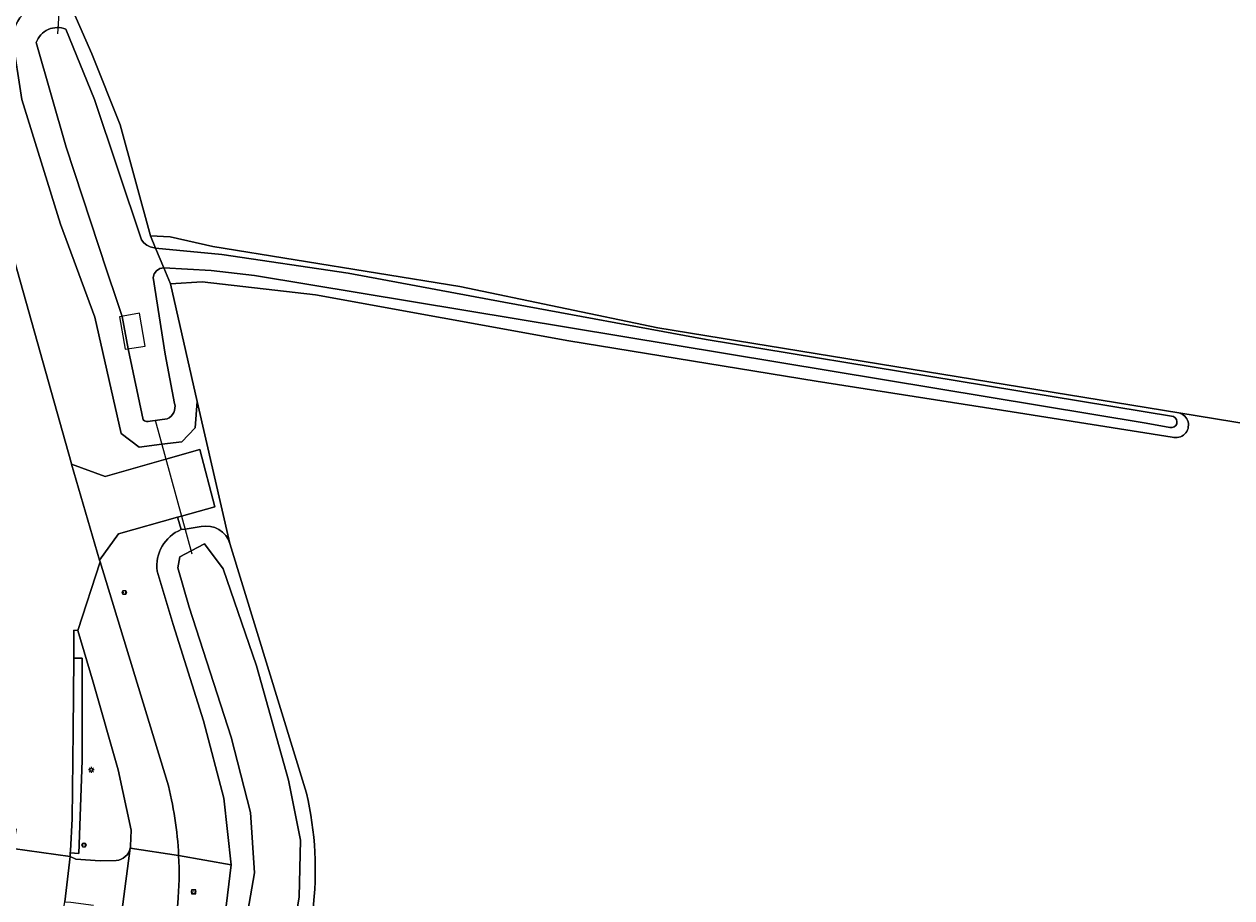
# Model space of a CAD drawing. Header units: metres. Extents: x 149984 to 156489, y 469398 to 478068.
# Tile 687 of 854: x 155307 to 155392, y 471445 to 471506. Entities that reach past the tile are written whole.
import ezdxf
from ezdxf.enums import TextEntityAlignment as Align

# ---------------------------------------------------------------- set-up
doc = ezdxf.new("R2010")
doc.units = ezdxf.units.M
doc.header["$LTSCALE"] = 0.75
for name, color, linetype, lineweight in [('B-WE-GR-GRAS-GV', 252, 'Continuous', 13), ('B-WE-GR-GROENVOORZIENING-GV', 252, 'Continuous', 18), ('B-WE-IE-MEUBILAIR-S', 252, 'Continuous', 25), ('B-WE-KW-KUNSTWERK_DUIKER-G', 6, 'Continuous', 18), ('B-WE-KW-KUNSTWERK_STEIGER-GV', 6, 'Continuous', 18), ('B-WE-OG-TERREIN_OEVER-GV', 252, 'Continuous', 18), ('B-WE-OG-WATER-GV', 252, 'Continuous', 18), ('B-WE-OG-WEG-GV', 252, 'Continuous', 18), ('B-WE-VH-GESLOTENVERHARDING-GV', 252, 'Continuous', 18), ('B-WE-VH-GESLOTENVERHARDING_ASFALT-GV', 252, 'Continuous', 18), ('B-WE-VH-HALFVERHARDING-GV', 252, 'Continuous', 18), ('B-WE-VH-OPENVERHARDING_BETONSTRAATSTEEN-GV', 252, 'Continuous', 18)]:
    doc.layers.add(name, color=color, linetype=linetype, lineweight=lineweight)
doc.styles.add('NLCS-ISO', font='NLCS-ISO.ttf')

# ---------------------------------------------------------------- blocks, each defined once
blk = doc.blocks.new('SIE-MEUBILAIR_BORD_VERKEER-SO')
blk.add_lwpolyline([(-0.5625, -0.5625), (0.5625, -0.5625), (0.5625, 0.5625), (-0.5625, 0.5625)], close=True)
at = {"style": 'NLCS-ISO'}
blk.add_text('vb', height=0.75, dxfattribs=at).set_placement((0, 0), align=Align.MIDDLE_CENTER)
blk = doc.blocks.new('SIE-MEUBILAIR_BORD_WEGWIJZER-SO')
blk.add_lwpolyline([(-0.75, -0.75), (0.75, -0.75), (0.75, 0.75), (-0.75, 0.75)], close=True)
at = {"style": 'NLCS-ISO'}
blk.add_text('ww', height=0.75, dxfattribs=at).set_placement((0, 0.125), align=Align.MIDDLE_CENTER)
blk = doc.blocks.new('SIE-MEUBILAIR_PAAL_LICHTMAST-SO')
for points in [[(-0.62, 0), (-1, 0)], [(-0.71, 0.71), (-0.44, 0.44)], [(0, 1), (0, 0.62)], [(0.44, 0.44), (0.71, 0.71)], [(1, 0), (0.62, 0)], [(-0.71, -0.71), (-0.44, -0.44)], [(0, -0.62), (0, -1)], [(0.44, -0.44), (0.71, -0.71)]]:
    blk.add_lwpolyline(points)
blk.add_circle((0, 0), 0.5)
blk = doc.blocks.new('SIE-MEUBILAIR_PAAL_VERKEERSBORD-SO')
blk.add_circle((0, 0), 0.75)
at = {"style": 'NLCS-ISO'}
blk.add_text('vb', height=0.75, dxfattribs=at).set_placement((0, 0.07), align=Align.MIDDLE_CENTER)

msp = doc.modelspace()

# ---------------------------------------------------------------- linework, layer by layer
at = {"layer": 'B-WE-GR-GRAS-GV', "flags": 128}
for points in [[(155310.482, 471506.676), (155311.74, 471503.821), (155313.716, 471498.83), (155315.848, 471491.054), (155317.223, 471491.001), (155320.204, 471490.318), (155337.53, 471487.509), (155351.404, 471484.624), (155387.93, 471478.659), (155393.072, 471477.819), (155394.763, 471477.543), (155463.816, 471466.838), (155569.234, 471447.307)], [(155387.466, 471476.962), (155376.251, 471478.744), (155362.506, 471480.873), (155345.159, 471483.703), (155327.42, 471486.942), (155319.47, 471487.84), (155317.241, 471487.706), (155319.114, 471479.447), (155321.413, 471469.501), (155326.779, 471452.013)], [(155393.072, 471477.819), (155387.93, 471478.659)]]:
    msp.add_lwpolyline(points, dxfattribs=at)
at = {"layer": 'B-WE-GR-GRAS-GV'}
for points in [[(155387.93, 471478.659, -1.024129), (155387.466, 471476.962)], [(155326.779, 471452.013, -0.088442), (155327.221, 471443.734)]]:
    msp.add_lwpolyline(points, format="xyb", dxfattribs=at)
at = {"layer": 'B-WE-GR-GROENVOORZIENING-GV', "flags": 128}
for points in [[(155314.444, 471448.316), (155314.493, 471449.44), (155313.587, 471453.654), (155311.817, 471459.795), (155310.748, 471463.416), (155310.473, 471463.438), (155310.462, 471461.476), (155311.058, 471461.478), (155311.049, 471454.307), (155310.824, 471447.787), (155310.225, 471447.852), (155310.216, 471447.596), (155310.615, 471447.397), (155312.32, 471447.274), (155313.437, 471447.31)], [(155320.978, 471442.75), (155321.495, 471447.004), (155317.818, 471447.651)]]:
    msp.add_lwpolyline(points, dxfattribs=at)
at = {"layer": 'B-WE-GR-GROENVOORZIENING-GV'}
for points in [[(155313.437, 471447.31, 0.340569), (155314.425, 471448.175)], [(155314.425, 471448.175, 0.035767), (155314.444, 471448.316)], [(155317.818, 471447.651, -0.066834), (155317.256, 471440.997)]]:
    msp.add_lwpolyline(points, format="xyb", dxfattribs=at)
at = {"layer": 'B-WE-KW-KUNSTWERK_DUIKER-G', "flags": 128}
for points in [[(155309.947, 471514.86), (155309.331, 471505.205)], [(155318.76, 471468.766), (155316.187, 471478.129)]]:
    msp.add_lwpolyline(points, dxfattribs=at)
at = {"layer": 'B-WE-KW-KUNSTWERK_STEIGER-GV', "flags": 128}
msp.add_lwpolyline([(155314.078, 471483.127), (155315.47, 471483.339), (155315.065, 471485.654), (155313.673, 471485.382)], close=True, dxfattribs=at)
at = {"layer": 'B-WE-OG-TERREIN_OEVER-GV'}
for points in [[(155309.374, 471507.694, 0.371917), (155306.157, 471505.004)], [(155307.829, 471504.603, -0.427575), (155309.92, 471505.54)], [(155317.539, 471479.31, -0.361398), (155317.021, 471478.238)], [(155387.542, 471478.401, -0.927585), (155387.301, 471477.634)], [(155387.466, 471476.962, 1.024129), (155387.93, 471478.659)], [(155315.814, 471478.07, -0.272861), (155315.326, 471478.184)], [(155321.413, 471469.501, 0.394318), (155319.407, 471470.698)], [(155317.99, 471470.483, 0.338141), (155316.307, 471467.582)], [(155327.221, 471443.734, 0.088442), (155326.779, 471452.013)]]:
    msp.add_lwpolyline(points, format="xyb", dxfattribs=at)
at = {"layer": 'B-WE-OG-TERREIN_OEVER-GV', "flags": 128}
for points in [[(155315.223, 471490.773), (155315.378, 471490.57), (155315.58, 471490.403), (155315.813, 471490.284), (155316.2, 471490.209), (155315.848, 471491.054), (155313.716, 471498.83), (155311.74, 471503.821), (155310.482, 471506.676), (155309.483, 471507.593), (155309.374, 471507.694)], [(155309.92, 471505.54), (155311.93, 471500.607), (155315.223, 471490.773)], [(155306.157, 471505.004), (155306.834, 471500.608), (155309.536, 471491.886), (155311.944, 471485.375), (155313.787, 471477.211), (155315.056, 471476.27), (155316.643, 471476.468), (155318.04, 471476.642), (155318.98, 471477.617), (155319.114, 471479.447), (155317.241, 471487.706), (155316.777, 471488.821), (155316.496, 471488.77), (155316.266, 471488.622), (155316.106, 471488.4), (155316.039, 471488.153), (155316.883, 471482.786), (155317.539, 471479.31)], [(155315.326, 471478.184), (155314.276, 471483.157), (155313.863, 471485.419), (155313.491, 471486.523), (155312.789, 471488.606), (155309.923, 471497.266), (155307.829, 471504.603)], [(155387.93, 471478.659), (155351.404, 471484.624), (155337.53, 471487.509), (155320.204, 471490.318), (155317.223, 471491.001), (155315.848, 471491.054), (155316.2, 471490.209), (155320.844, 471489.761), (155329.696, 471488.451), (155340.621, 471486.423), (155354.803, 471483.813), (155372.395, 471480.897), (155387.542, 471478.401)], [(155387.301, 471477.634), (155385.641, 471477.931), (155323.145, 471488.287), (155320.101, 471488.637), (155316.777, 471488.821), (155317.241, 471487.706)], [(155317.241, 471487.706), (155319.47, 471487.84), (155327.42, 471486.942), (155345.159, 471483.703), (155362.506, 471480.873), (155376.251, 471478.744), (155387.466, 471476.962)], [(155317.021, 471478.238), (155315.814, 471478.07)], [(155319.407, 471470.698), (155318.276, 471470.526), (155317.99, 471470.483)], [(155322.304, 471441.606), (155323.133, 471446.439), (155322.865, 471450.663), (155321.507, 471455.946), (155318.546, 471465.052), (155317.75, 471467.818), (155317.907, 471468.585), (155318.697, 471468.994), (155319.64, 471469.483), (155320.947, 471467.726), (155323.279, 471460.935), (155325.514, 471452.924), (155326.352, 471448.722), (155326.274, 471444.749), (155325.229, 471438.388)], [(155326.779, 471452.013), (155321.413, 471469.501)], [(155316.307, 471467.582), (155317.445, 471463.828), (155319.561, 471457.095), (155320.975, 471451.677), (155321.495, 471447.004), (155320.978, 471442.75), (155320.432, 471439.167), (155320.641, 471435.484), (155321.861, 471431.824), (155321.962, 471431.519), (155322.223, 471431.12), (155325.34, 471428.18), (155326.362, 471427.308)]]:
    msp.add_lwpolyline(points, dxfattribs=at)
at = {"layer": 'B-WE-OG-WATER-GV'}
for points in [[(155309.92, 471505.54, 0.427575), (155307.829, 471504.603)], [(155317.021, 471478.238, 0.361398), (155317.539, 471479.31)], [(155387.301, 471477.634, 0.927585), (155387.542, 471478.401)], [(155315.326, 471478.184, 0.272861), (155315.814, 471478.07)]]:
    msp.add_lwpolyline(points, format="xyb", dxfattribs=at)
at = {"layer": 'B-WE-OG-WATER-GV', "flags": 128}
for points in [[(155316.2, 471490.209), (155315.813, 471490.284), (155315.58, 471490.403), (155315.378, 471490.57), (155315.223, 471490.773), (155311.93, 471500.607), (155309.92, 471505.54)], [(155307.829, 471504.603), (155309.923, 471497.266), (155312.789, 471488.606), (155313.491, 471486.523), (155313.863, 471485.419), (155314.276, 471483.157), (155315.326, 471478.184)], [(155317.539, 471479.31), (155316.883, 471482.786), (155316.039, 471488.153), (155316.106, 471488.4), (155316.266, 471488.622), (155316.496, 471488.77), (155316.777, 471488.821), (155316.2, 471490.209)], [(155387.542, 471478.401), (155372.395, 471480.897), (155354.803, 471483.813), (155340.621, 471486.423), (155329.696, 471488.451), (155320.844, 471489.761), (155316.2, 471490.209), (155316.777, 471488.821), (155320.101, 471488.637), (155323.145, 471488.287), (155385.641, 471477.931), (155387.301, 471477.634)], [(155315.814, 471478.07), (155317.021, 471478.238)], [(155325.229, 471438.388), (155326.274, 471444.749), (155326.352, 471448.722), (155325.514, 471452.924), (155323.279, 471460.935), (155320.947, 471467.726), (155319.64, 471469.483), (155318.697, 471468.994), (155317.907, 471468.585), (155317.75, 471467.818), (155318.546, 471465.052), (155321.507, 471455.946), (155322.865, 471450.663), (155323.133, 471446.439), (155322.304, 471441.606)]]:
    msp.add_lwpolyline(points, dxfattribs=at)
at = {"layer": 'B-WE-OG-WEG-GV'}
for points in [[(155306.157, 471505.004, -0.371917), (155309.374, 471507.694)], [(155319.407, 471470.698, -0.394318), (155321.413, 471469.501)], [(155316.307, 471467.582, -0.338141), (155317.99, 471470.483)], [(155317.016, 471452.846, -0.052329), (155317.818, 471447.651)]]:
    msp.add_lwpolyline(points, format="xyb", dxfattribs=at)
at = {"layer": 'B-WE-OG-WEG-GV', "flags": 128}
for points in [[(155321.413, 471469.501), (155319.114, 471479.447), (155318.98, 471477.617), (155318.04, 471476.642), (155316.643, 471476.468), (155315.056, 471476.27), (155313.787, 471477.211), (155311.944, 471485.375), (155309.536, 471491.886), (155306.834, 471500.608), (155306.157, 471505.004)], [(155304.257, 471495.887), (155305.044, 471493.703), (155306.532, 471488.555), (155310.278, 471475.191), (155310.31, 471475.08), (155312.673, 471474.205), (155316.93, 471475.424), (155319.31, 471476.106), (155320.36, 471472.089), (155318.026, 471471.436), (155317.728, 471471.353), (155317.751, 471471.277), (155317.99, 471470.483), (155318.276, 471470.526), (155319.407, 471470.698)], [(155317.99, 471470.483), (155317.751, 471471.277), (155317.728, 471471.353), (155313.599, 471470.198), (155312.279, 471468.354), (155312.316, 471468.229)], [(155312.316, 471468.229), (155317.016, 471452.846)], [(155317.818, 471447.651), (155321.495, 471447.004), (155320.975, 471451.677), (155319.561, 471457.095), (155317.445, 471463.828), (155316.307, 471467.582)]]:
    msp.add_lwpolyline(points, dxfattribs=at)
at = {"layer": 'B-WE-VH-GESLOTENVERHARDING-GV', "flags": 128}
for points in [[(155309.004, 471438.643), (155309.573, 471442.553), (155309.662, 471443.209), (155309.813, 471444.29), (155309.835, 471444.418), (155310.216, 471447.596), (155306.187, 471448.15)], [(155317.818, 471447.651), (155314.425, 471448.175), (155313.605, 471441.93), (155312.872, 471438.433)], [(155313.605, 471441.93), (155314.425, 471448.175)], [(155313.437, 471447.31), (155312.32, 471447.274), (155310.615, 471447.397), (155310.216, 471447.596), (155309.835, 471444.418), (155310.264, 471444.376), (155310.268, 471444.376), (155311.853, 471444.185)]]:
    msp.add_lwpolyline(points, dxfattribs=at)
at = {"layer": 'B-WE-VH-GESLOTENVERHARDING-GV'}
for points in [[(155314.425, 471448.175, -0.340569), (155313.437, 471447.31)], [(155317.256, 471440.997, 0.066834), (155317.818, 471447.651)]]:
    msp.add_lwpolyline(points, format="xyb", dxfattribs=at)
at = {"layer": 'B-WE-VH-GESLOTENVERHARDING_ASFALT-GV', "flags": 128}
for points in [[(155306.439, 471449.529), (155306.187, 471448.15), (155310.216, 471447.596), (155310.225, 471447.852), (155310.229, 471447.972), (155310.36, 471450.216), (155310.434, 471456.379), (155310.462, 471461.476), (155310.473, 471463.438), (155310.748, 471463.416), (155312.316, 471468.229), (155312.279, 471468.354), (155310.31, 471475.08), (155310.278, 471475.191), (155306.532, 471488.555), (155305.044, 471493.703), (155304.257, 471495.887)], [(155317.016, 471452.846), (155312.316, 471468.229), (155310.748, 471463.416), (155311.817, 471459.795), (155313.587, 471453.654), (155314.493, 471449.44), (155314.444, 471448.316)], [(155314.425, 471448.175), (155317.818, 471447.651)]]:
    msp.add_lwpolyline(points, dxfattribs=at)
at = {"layer": 'B-WE-VH-GESLOTENVERHARDING_ASFALT-GV'}
for points in [[(155317.818, 471447.651, 0.052329), (155317.016, 471452.846)], [(155314.444, 471448.316, -0.035767), (155314.425, 471448.175)]]:
    msp.add_lwpolyline(points, format="xyb", dxfattribs=at)
at = {"layer": 'B-WE-VH-HALFVERHARDING-GV', "flags": 128}
msp.add_lwpolyline([(155310.462, 471461.476), (155310.434, 471456.379), (155310.36, 471450.216), (155310.229, 471447.972), (155310.225, 471447.852), (155310.824, 471447.787), (155311.049, 471454.307), (155311.058, 471461.478)], close=True, dxfattribs=at)
at = {"layer": 'B-WE-VH-OPENVERHARDING_BETONSTRAATSTEEN-GV', "flags": 128}
msp.add_lwpolyline([(155310.31, 471475.08), (155312.279, 471468.354), (155313.599, 471470.198), (155317.728, 471471.353), (155318.026, 471471.436), (155320.36, 471472.089), (155319.31, 471476.106), (155316.93, 471475.424), (155312.673, 471474.205)], close=True, dxfattribs=at)

# ---------------------------------------------------------------- block references
at = {"layer": 'B-WE-IE-MEUBILAIR-S', "xscale": 0.2, "yscale": 0.2, "zscale": 0.2}
for name, p in [('SIE-MEUBILAIR_PAAL_VERKEERSBORD-SO', (155314.012, 471466.079)), ('SIE-MEUBILAIR_BORD_VERKEER-SO', (155314.012, 471466.079)), ('SIE-MEUBILAIR_PAAL_LICHTMAST-SO', (155311.697, 471453.656)), ('SIE-MEUBILAIR_PAAL_VERKEERSBORD-SO', (155311.183, 471448.383)), ('SIE-MEUBILAIR_BORD_VERKEER-SO', (155311.183, 471448.383)), ('SIE-MEUBILAIR_BORD_WEGWIJZER-SO', (155318.862, 471445.111)), ('SIE-MEUBILAIR_PAAL_VERKEERSBORD-SO', (155318.862, 471445.111))]:
    msp.add_blockref(name, p, dxfattribs=at)

doc.saveas('drawing.dxf')
